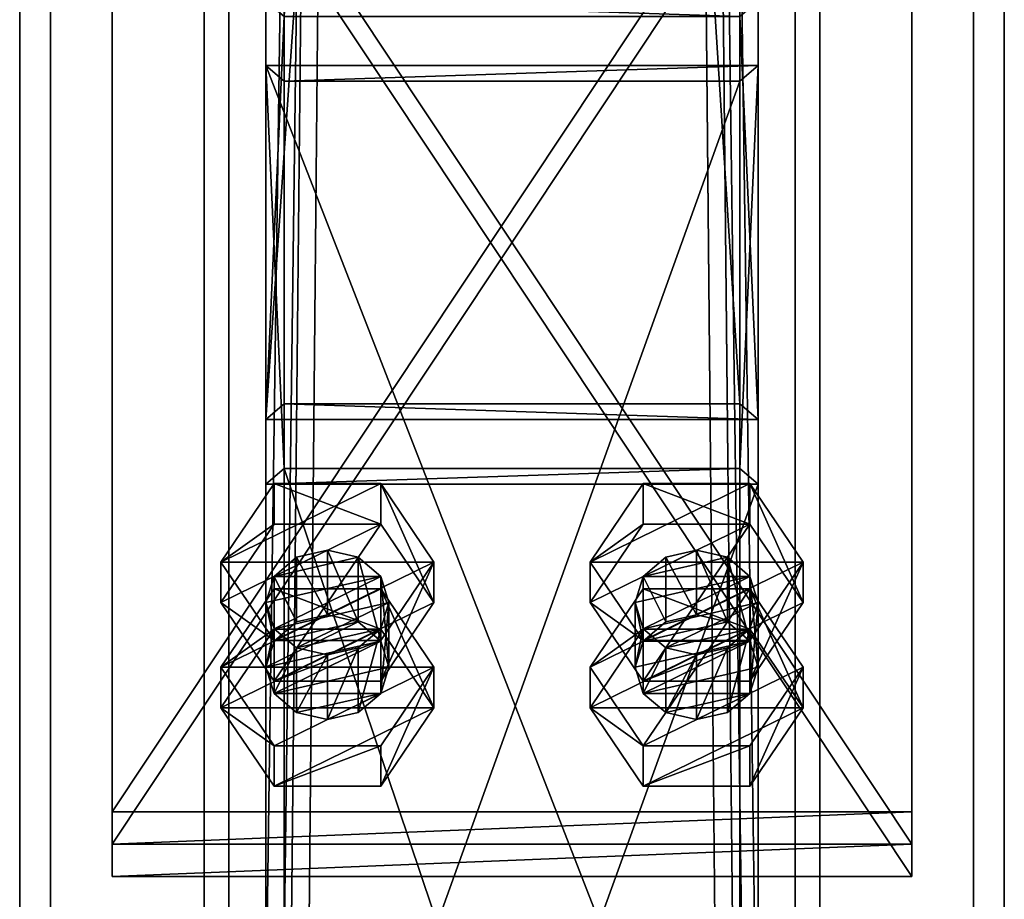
# Model space of a CAD drawing. Header units: millimetres. Extents: x -333 to 67333, y -930 to 39730.
# Tile 516 of 656: x 27820 to 27980, y 10832 to 10974. Entities that reach past the tile are written whole.
import ezdxf

# ---------------------------------------------------------------- set-up
doc = ezdxf.new("R2010")
doc.units = ezdxf.units.MM
for name, color, linetype in [('3', 7, 'Continuous'), ('5', 7, 'Continuous'), ('6', 7, 'Continuous'), ('95', 7, 'Continuous'), ('99', 7, 'Continuous')]:
    doc.layers.add(name, color=color, linetype=linetype)

msp = doc.modelspace()

# ---------------------------------------------------------------- meshes
at = {"layer": '3', "color": 91}
mesh = msp.add_polyface(dxfattribs=at)
corners = [(27937, 10912.08, 4961.88), (27863, 10912.08, 4961.88), (27863, 12075.88, 3080), (27937, 12075.88, 3080), (27863, 10975.01, 5000.81), (27863, 12162.88, 3080), (27937, 10975.01, 5000.81), (27937, 12162.88, 3080), (27940, 10909.52, 4960.31), (27940, 10977.56, 5002.38), (27940, 12166.41, 3080), (27940, 12072.35, 3080), (27860, 10977.56, 5002.38), (27860, 12166.41, 3080), (27860, 10909.52, 4960.31), (27860, 12072.35, 3080)]
mesh.append_faces([[corners[k] for k in face] for face in [(0, 2, 3, 3), (1, 5, 2, 2), (4, 7, 5, 5), (6, 3, 7, 7), (8, 10, 11, 11), (9, 13, 10, 10), (12, 15, 13, 13), (14, 11, 15, 15)]], dxfattribs={"vtx0": -1, "color": 91})
mesh.append_faces([[corners[k] for k in face] for face in [(9, 6, 12, 12), (6, 8, 0, 0), (0, 8, 1, 1), (12, 4, 14, 14), (4, 12, 6, 6), (14, 1, 8, 8), (11, 3, 15, 15), (3, 10, 7, 7), (7, 10, 5, 5), (15, 2, 13, 13), (2, 15, 3, 3), (13, 5, 10, 10)]], dxfattribs={"vtx0": -1, "vtx1": -1, "color": 91})
mesh.append_faces([[corners[k] for k in face] for face in [(6, 9, 8, 8), (14, 4, 1, 1), (3, 11, 10, 10), (13, 2, 5, 5)]], dxfattribs={"vtx0": -1, "vtx2": -1, "vtx3": -1, "color": 91})
mesh.append_faces([[corners[k] for k in face] for face in [(0, 1, 2, 2), (1, 4, 5, 5), (4, 6, 7, 7), (6, 0, 3, 3), (8, 9, 10, 10), (9, 12, 13, 13), (12, 14, 15, 15), (14, 8, 11, 11)]], dxfattribs={"vtx2": -1, "vtx3": -1, "color": 91})
mesh = msp.add_polyface(dxfattribs=at)
corners = [(27937, 10681.55, 5334.64), (27863, 10681.55, 5334.64), (27863, 10901.56, 4978.89), (27937, 10901.56, 4978.89), (27863, 10758.45, 5350.99), (27863, 10964.49, 5017.82), (27937, 10758.45, 5350.99), (27937, 10964.49, 5017.82), (27940, 10678.44, 5333.98), (27940, 10761.57, 5351.65), (27940, 10967.05, 5019.39), (27940, 10899.01, 4977.32), (27860, 10761.57, 5351.65), (27860, 10967.05, 5019.39), (27860, 10678.44, 5333.98), (27860, 10899.01, 4977.32)]
mesh.append_faces([[corners[k] for k in face] for face in [(0, 2, 3, 3), (1, 5, 2, 2), (4, 7, 5, 5), (6, 3, 7, 7), (8, 10, 11, 11), (9, 13, 10, 10), (12, 15, 13, 13), (14, 11, 15, 15)]], dxfattribs={"vtx0": -1, "color": 91})
mesh.append_faces([[corners[k] for k in face] for face in [(9, 6, 12, 12), (6, 8, 0, 0), (0, 8, 1, 1), (12, 4, 14, 14), (4, 12, 6, 6), (14, 1, 8, 8), (11, 3, 15, 15), (3, 10, 7, 7), (7, 10, 5, 5), (15, 2, 13, 13), (2, 15, 3, 3), (13, 5, 10, 10)]], dxfattribs={"vtx0": -1, "vtx1": -1, "color": 91})
mesh.append_faces([[corners[k] for k in face] for face in [(6, 9, 8, 8), (14, 4, 1, 1), (3, 11, 10, 10), (13, 2, 5, 5)]], dxfattribs={"vtx0": -1, "vtx2": -1, "vtx3": -1, "color": 91})
mesh.append_faces([[corners[k] for k in face] for face in [(0, 1, 2, 2), (1, 4, 5, 5), (4, 6, 7, 7), (6, 0, 3, 3), (8, 9, 10, 10), (9, 12, 13, 13), (12, 14, 15, 15), (14, 8, 11, 11)]], dxfattribs={"vtx2": -1, "vtx3": -1, "color": 91})
at = {"layer": '5', "color": 131}
mesh = msp.add_polyface(dxfattribs=at)
corners = [(27946, 9415, 2984), (27854, 9415, 2984), (27854, 19384.97, 2984), (27946, 19384.97, 2984), (27854, 9415, 3076), (27854, 19384.97, 3076), (27946, 9415, 3076), (27946, 19384.97, 3076), (27950, 9415, 2980), (27950, 9415, 3080), (27950, 19384.97, 3080), (27950, 19384.97, 2980), (27850, 9415, 3080), (27850, 19384.97, 3080), (27850, 9415, 2980), (27850, 19384.97, 2980)]
mesh.append_faces([[corners[k] for k in face] for face in [(0, 2, 3, 3), (1, 5, 2, 2), (4, 7, 5, 5), (6, 3, 7, 7), (8, 10, 11, 11), (9, 13, 10, 10), (12, 15, 13, 13), (14, 11, 15, 15)]], dxfattribs={"vtx0": -1, "color": 131})
mesh.append_faces([[corners[k] for k in face] for face in [(9, 6, 12, 12), (6, 8, 0, 0), (0, 8, 1, 1), (12, 4, 14, 14), (4, 12, 6, 6), (14, 1, 8, 8), (11, 3, 15, 15), (3, 10, 7, 7), (7, 10, 5, 5), (15, 2, 13, 13), (2, 15, 3, 3), (13, 5, 10, 10)]], dxfattribs={"vtx0": -1, "vtx1": -1, "color": 131})
mesh.append_faces([[corners[k] for k in face] for face in [(6, 9, 8, 8), (14, 4, 1, 1), (3, 11, 10, 10), (13, 2, 5, 5)]], dxfattribs={"vtx0": -1, "vtx2": -1, "vtx3": -1, "color": 131})
mesh.append_faces([[corners[k] for k in face] for face in [(0, 1, 2, 2), (1, 4, 5, 5), (4, 6, 7, 7), (6, 0, 3, 3), (8, 9, 10, 10), (9, 12, 13, 13), (12, 14, 15, 15), (14, 8, 11, 11)]], dxfattribs={"vtx2": -1, "vtx3": -1, "color": 131})
at = {"layer": '6', "color": 2}
mesh = msp.add_polyface(dxfattribs=at)
corners = [(27980, 19380.14, 7183.53), (27820, 19380.14, 7183.53), (27820, 7954.94, 4755.1), (27980, 7954.94, 4755.1), (27980, 19380.14, 7347.1), (27980, 7921.68, 4911.61), (27820, 19380.14, 7347.1), (27820, 7921.68, 4911.61), (27825, 7953.9, 4759.99), (27975, 7953.9, 4759.99), (27975, 7922.72, 4906.72), (27825, 7922.72, 4906.72), (27975, 19380.14, 7188.64), (27975, 19380.14, 7341.99), (27825, 19380.14, 7188.64), (27825, 19380.14, 7341.99)]
mesh.append_faces([[corners[k] for k in face] for face in [(0, 2, 3, 3), (4, 3, 5, 5), (6, 5, 7, 7), (1, 7, 2, 2), (12, 10, 9, 9), (14, 9, 8, 8), (15, 8, 11, 11), (13, 11, 10, 10)]], dxfattribs={"vtx0": -1, "color": 2})
mesh.append_faces([[corners[k] for k in face] for face in [(2, 8, 3, 3), (8, 7, 11, 11), (11, 7, 10, 10), (3, 9, 5, 5), (9, 3, 8, 8), (5, 10, 7, 7), (0, 12, 1, 1), (12, 4, 13, 13), (13, 4, 15, 15), (1, 14, 6, 6), (14, 1, 12, 12), (6, 15, 4, 4)]], dxfattribs={"vtx0": -1, "vtx1": -1, "color": 2})
mesh.append_faces([[corners[k] for k in face] for face in [(8, 2, 7, 7), (5, 9, 10, 10), (12, 0, 4, 4), (6, 14, 15, 15)]], dxfattribs={"vtx0": -1, "vtx2": -1, "vtx3": -1, "color": 2})
mesh.append_faces([[corners[k] for k in face] for face in [(0, 1, 2, 2), (4, 0, 3, 3), (6, 4, 5, 5), (1, 6, 7, 7), (12, 13, 10, 10), (14, 12, 9, 9), (15, 14, 8, 8), (13, 15, 11, 11)]], dxfattribs={"vtx2": -1, "vtx3": -1, "color": 2})
at = {"layer": '95', "color": 7}
mesh = msp.add_polyface(dxfattribs=at)
corners = [(27860, 10869.24, 4958.91), (27861.34, 10875.5, 4939.27), (27860, 10879.76, 4941.9), (27880, 10869.24, 4958.91), (27878.66, 10873.49, 4961.54), (27878.66, 10884.01, 4944.53), (27880, 10879.76, 4941.9), (27875, 10876.6, 4963.46), (27875, 10887.12, 4946.45), (27870, 10877.74, 4964.17), (27870, 10888.26, 4947.16), (27865, 10876.6, 4963.46), (27865, 10887.12, 4946.45), (27861.34, 10873.49, 4961.54), (27861.34, 10884.01, 4944.53), (27865, 10872.39, 4937.34), (27878.66, 10875.5, 4939.27), (27852.68, 10879.76, 4941.9), (27861.34, 10873.57, 4923.38), (27852.68, 10886.33, 4931.27), (27878.66, 10867, 4934.01), (27887.32, 10879.76, 4941.9), (27887.32, 10886.33, 4931.27), (27878.66, 10892.51, 4949.79), (27878.66, 10899.09, 4939.16), (27861.34, 10892.51, 4949.79), (27861.34, 10899.09, 4939.16), (27861.34, 10867, 4934.01), (27878.66, 10873.57, 4923.38), (27887.32, 10862.66, 4969.54), (27878.66, 10875.42, 4977.43), (27878.66, 10882, 4966.8), (27861.34, 10875.42, 4977.43), (27861.34, 10882, 4966.8), (27852.68, 10869.24, 4958.91)]
mesh.append_faces([[corners[k] for k in face] for face in [(0, 1, 2, 2), (3, 5, 6, 6), (4, 8, 5, 5), (7, 10, 8, 8), (9, 12, 10, 10), (11, 14, 12, 12), (13, 2, 14, 14), (9, 13, 11, 11), (14, 10, 12, 12), (17, 18, 19, 19), (21, 24, 22, 22), (23, 26, 24, 24), (25, 19, 26, 26), (23, 17, 25, 25), (19, 24, 26, 26), (22, 18, 28, 28), (30, 33, 31, 31), (32, 34, 33, 33), (34, 31, 33, 33)]], dxfattribs={"vtx0": -1, "color": 7})
mesh.append_faces([[corners[k] for k in face] for face in [(7, 13, 9, 9), (10, 14, 8, 8), (8, 14, 5, 5), (5, 1, 6, 6), (6, 15, 16, 16), (21, 27, 23, 23), (24, 19, 22, 22)]], dxfattribs={"vtx0": -1, "vtx1": -1, "color": 7})
mesh.append_faces([[corners[k] for k in face] for face in [(5, 14, 2, 2), (5, 2, 1, 1), (23, 27, 17, 17), (22, 19, 18, 18)]], dxfattribs={"vtx0": -1, "vtx2": -1, "vtx3": -1, "color": 7})
mesh.append_faces([[corners[k] for k in face] for face in [(3, 4, 5, 5), (4, 7, 8, 8), (7, 9, 10, 10), (9, 11, 12, 12), (11, 13, 14, 14), (13, 0, 2, 2), (20, 21, 22, 22), (21, 23, 24, 24), (23, 25, 26, 26), (25, 17, 19, 19), (29, 30, 31, 31), (30, 32, 33, 33)]], dxfattribs={"vtx2": -1, "vtx3": -1, "color": 7})
mesh = msp.add_polyface(dxfattribs=at)
corners = [(27920, 10869.24, 4958.91), (27921.34, 10875.5, 4939.27), (27920, 10879.76, 4941.9), (27940, 10869.24, 4958.91), (27938.66, 10873.49, 4961.54), (27938.66, 10884.01, 4944.53), (27940, 10879.76, 4941.9), (27935, 10876.6, 4963.46), (27935, 10887.12, 4946.45), (27930, 10877.74, 4964.17), (27930, 10888.26, 4947.16), (27925, 10876.6, 4963.46), (27925, 10887.12, 4946.45), (27921.34, 10873.49, 4961.54), (27921.34, 10884.01, 4944.53), (27925, 10872.39, 4937.34), (27938.66, 10875.5, 4939.27), (27912.68, 10879.76, 4941.9), (27921.34, 10873.57, 4923.38), (27912.68, 10886.33, 4931.27), (27938.66, 10867, 4934.01), (27947.32, 10879.76, 4941.9), (27947.32, 10886.33, 4931.27), (27938.66, 10892.51, 4949.79), (27938.66, 10899.09, 4939.16), (27921.34, 10892.51, 4949.79), (27921.34, 10899.09, 4939.16), (27921.34, 10867, 4934.01), (27938.66, 10873.57, 4923.38), (27947.32, 10862.66, 4969.54), (27938.66, 10875.42, 4977.43), (27938.66, 10882, 4966.8), (27921.34, 10875.42, 4977.43), (27921.34, 10882, 4966.8), (27912.68, 10869.24, 4958.91)]
mesh.append_faces([[corners[k] for k in face] for face in [(0, 1, 2, 2), (3, 5, 6, 6), (4, 8, 5, 5), (7, 10, 8, 8), (9, 12, 10, 10), (11, 14, 12, 12), (13, 2, 14, 14), (9, 13, 11, 11), (14, 10, 12, 12), (17, 18, 19, 19), (21, 24, 22, 22), (23, 26, 24, 24), (25, 19, 26, 26), (23, 17, 25, 25), (19, 24, 26, 26), (22, 18, 28, 28), (30, 33, 31, 31), (32, 34, 33, 33), (34, 31, 33, 33)]], dxfattribs={"vtx0": -1, "color": 7})
mesh.append_faces([[corners[k] for k in face] for face in [(7, 13, 9, 9), (10, 14, 8, 8), (8, 14, 5, 5), (5, 1, 6, 6), (6, 15, 16, 16), (21, 27, 23, 23), (24, 19, 22, 22)]], dxfattribs={"vtx0": -1, "vtx1": -1, "color": 7})
mesh.append_faces([[corners[k] for k in face] for face in [(5, 14, 2, 2), (5, 2, 1, 1), (23, 27, 17, 17), (22, 19, 18, 18)]], dxfattribs={"vtx0": -1, "vtx2": -1, "vtx3": -1, "color": 7})
mesh.append_faces([[corners[k] for k in face] for face in [(3, 4, 5, 5), (4, 7, 8, 8), (7, 9, 10, 10), (9, 11, 12, 12), (11, 13, 14, 14), (13, 0, 2, 2), (20, 21, 22, 22), (21, 23, 24, 24), (23, 25, 26, 26), (25, 17, 19, 19), (29, 30, 31, 31), (30, 32, 33, 33)]], dxfattribs={"vtx2": -1, "vtx3": -1, "color": 7})
mesh = msp.add_polyface(dxfattribs=at)
corners = [(27860, 10869.24, 4958.91), (27861.34, 10864.99, 4956.28), (27861.34, 10875.5, 4939.27), (27865, 10861.87, 4954.35), (27865, 10872.39, 4937.34), (27870, 10860.73, 4953.65), (27870, 10871.25, 4936.64), (27875, 10861.87, 4954.35), (27875, 10872.39, 4937.34), (27878.66, 10864.99, 4956.28), (27878.66, 10875.5, 4939.27), (27880, 10869.24, 4958.91), (27880, 10879.76, 4941.9), (27878.66, 10873.49, 4961.54), (27875, 10876.6, 4963.46), (27861.34, 10873.49, 4961.54), (27852.68, 10879.76, 4941.9), (27861.34, 10867, 4934.01), (27861.34, 10873.57, 4923.38), (27878.66, 10867, 4934.01), (27878.66, 10873.57, 4923.38), (27887.32, 10886.33, 4931.27), (27887.32, 10879.76, 4941.9), (27852.68, 10862.66, 4969.54), (27861.34, 10849.91, 4961.65), (27861.34, 10856.48, 4951.02), (27852.68, 10869.24, 4958.91), (27878.66, 10849.91, 4961.65), (27878.66, 10856.48, 4951.02), (27887.32, 10862.66, 4969.54), (27887.32, 10869.24, 4958.91), (27878.66, 10882, 4966.8), (27861.34, 10875.42, 4977.43), (27878.66, 10875.42, 4977.43)]
mesh.append_faces([[corners[k] for k in face] for face in [(1, 4, 2, 2), (3, 6, 4, 4), (5, 8, 6, 6), (7, 10, 8, 8), (9, 12, 10, 10), (5, 9, 7, 7), (10, 6, 8, 8), (17, 20, 18, 18), (19, 21, 20, 20), (17, 22, 19, 19), (23, 25, 26, 26), (24, 28, 25, 25), (27, 30, 28, 28), (29, 31, 30, 30), (24, 29, 27, 27), (33, 23, 32, 32), (30, 25, 28, 28)]], dxfattribs={"vtx0": -1, "color": 7})
mesh.append_faces([[corners[k] for k in face] for face in [(9, 1, 11, 11), (11, 1, 13, 13), (13, 0, 14, 14), (29, 23, 33, 33), (31, 26, 30, 30)]], dxfattribs={"vtx0": -1, "vtx1": -1, "color": 7})
mesh.append_faces([[corners[k] for k in face] for face in [(9, 5, 3, 3), (9, 3, 1, 1), (13, 1, 0, 0), (14, 0, 15, 15), (12, 2, 4, 4), (10, 4, 6, 6), (29, 24, 23, 23), (30, 26, 25, 25)]], dxfattribs={"vtx0": -1, "vtx2": -1, "vtx3": -1, "color": 7})
mesh.append_faces([[corners[k] for k in face] for face in [(0, 1, 2, 2), (1, 3, 4, 4), (3, 5, 6, 6), (5, 7, 8, 8), (7, 9, 10, 10), (9, 11, 12, 12), (16, 17, 18, 18), (17, 19, 20, 20), (23, 24, 25, 25), (24, 27, 28, 28), (27, 29, 30, 30), (32, 23, 26, 26)]], dxfattribs={"vtx2": -1, "vtx3": -1, "color": 7})
mesh = msp.add_polyface(dxfattribs=at)
corners = [(27920, 10869.24, 4958.91), (27921.34, 10864.99, 4956.28), (27921.34, 10875.5, 4939.27), (27925, 10861.87, 4954.35), (27925, 10872.39, 4937.34), (27930, 10860.73, 4953.65), (27930, 10871.25, 4936.64), (27935, 10861.87, 4954.35), (27935, 10872.39, 4937.34), (27938.66, 10864.99, 4956.28), (27938.66, 10875.5, 4939.27), (27940, 10869.24, 4958.91), (27940, 10879.76, 4941.9), (27938.66, 10873.49, 4961.54), (27921.34, 10873.49, 4961.54), (27935, 10876.6, 4963.46), (27912.68, 10879.76, 4941.9), (27921.34, 10867, 4934.01), (27921.34, 10873.57, 4923.38), (27938.66, 10867, 4934.01), (27938.66, 10873.57, 4923.38), (27947.32, 10886.33, 4931.27), (27947.32, 10879.76, 4941.9), (27912.68, 10862.66, 4969.54), (27921.34, 10849.91, 4961.65), (27921.34, 10856.48, 4951.02), (27912.68, 10869.24, 4958.91), (27938.66, 10849.91, 4961.65), (27938.66, 10856.48, 4951.02), (27947.32, 10862.66, 4969.54), (27947.32, 10869.24, 4958.91), (27938.66, 10882, 4966.8), (27921.34, 10875.42, 4977.43), (27938.66, 10875.42, 4977.43)]
mesh.append_faces([[corners[k] for k in face] for face in [(1, 4, 2, 2), (3, 6, 4, 4), (5, 8, 6, 6), (7, 10, 8, 8), (9, 12, 10, 10), (5, 9, 7, 7), (10, 6, 8, 8), (17, 20, 18, 18), (19, 21, 20, 20), (17, 22, 19, 19), (23, 25, 26, 26), (24, 28, 25, 25), (27, 30, 28, 28), (29, 31, 30, 30), (24, 29, 27, 27), (33, 23, 32, 32), (30, 25, 28, 28)]], dxfattribs={"vtx0": -1, "color": 7})
mesh.append_faces([[corners[k] for k in face] for face in [(9, 1, 11, 11), (11, 1, 13, 13), (13, 14, 15, 15), (29, 23, 33, 33), (31, 25, 30, 30)]], dxfattribs={"vtx0": -1, "vtx1": -1, "color": 7})
mesh.append_faces([[corners[k] for k in face] for face in [(9, 5, 3, 3), (9, 3, 1, 1), (13, 1, 0, 0), (13, 0, 14, 14), (12, 2, 4, 4), (10, 4, 6, 6), (29, 24, 23, 23), (31, 26, 25, 25)]], dxfattribs={"vtx0": -1, "vtx2": -1, "vtx3": -1, "color": 7})
mesh.append_faces([[corners[k] for k in face] for face in [(0, 1, 2, 2), (1, 3, 4, 4), (3, 5, 6, 6), (5, 7, 8, 8), (7, 9, 10, 10), (9, 11, 12, 12), (16, 17, 18, 18), (17, 19, 20, 20), (23, 24, 25, 25), (24, 27, 28, 28), (27, 29, 30, 30), (32, 23, 26, 26)]], dxfattribs={"vtx2": -1, "vtx3": -1, "color": 7})
at = {"layer": '99', "color": 7}
mesh = msp.add_polyface(dxfattribs=at)
corners = [(27965, 11041.35, 5041.83), (27835, 11041.35, 5041.83), (27835, 10845.74, 4920.86), (27965, 10845.74, 4920.86), (27835, 11036.09, 5050.34), (27835, 10840.48, 4929.36), (27965, 11036.09, 5050.34), (27965, 10840.48, 4929.36)]
mesh.append_faces([[corners[k] for k in face] for face in [(0, 2, 3, 3), (1, 5, 2, 2), (4, 7, 5, 5), (6, 3, 7, 7), (1, 6, 4, 4), (3, 5, 7, 7)]], dxfattribs={"vtx0": -1, "color": 7})
mesh.append_faces([[corners[k] for k in face] for face in [(0, 1, 2, 2), (1, 4, 5, 5), (4, 6, 7, 7), (6, 0, 3, 3), (1, 0, 6, 6), (3, 2, 5, 5)]], dxfattribs={"vtx2": -1, "vtx3": -1, "color": 7})
mesh = msp.add_polyface(dxfattribs=at)
corners = [(27965, 11036.09, 5050.34), (27835, 11036.09, 5050.34), (27835, 10840.48, 4929.36), (27965, 10840.48, 4929.36), (27835, 11030.83, 5058.84), (27835, 10835.22, 4937.87), (27965, 11030.83, 5058.84), (27965, 10835.22, 4937.87)]
mesh.append_faces([[corners[k] for k in face] for face in [(0, 2, 3, 3), (1, 5, 2, 2), (4, 7, 5, 5), (6, 3, 7, 7), (1, 6, 4, 4), (3, 5, 7, 7)]], dxfattribs={"vtx0": -1, "color": 7})
mesh.append_faces([[corners[k] for k in face] for face in [(0, 1, 2, 2), (1, 4, 5, 5), (4, 6, 7, 7), (6, 0, 3, 3), (1, 0, 6, 6), (3, 2, 5, 5)]], dxfattribs={"vtx2": -1, "vtx3": -1, "color": 7})

doc.saveas('drawing.dxf')
